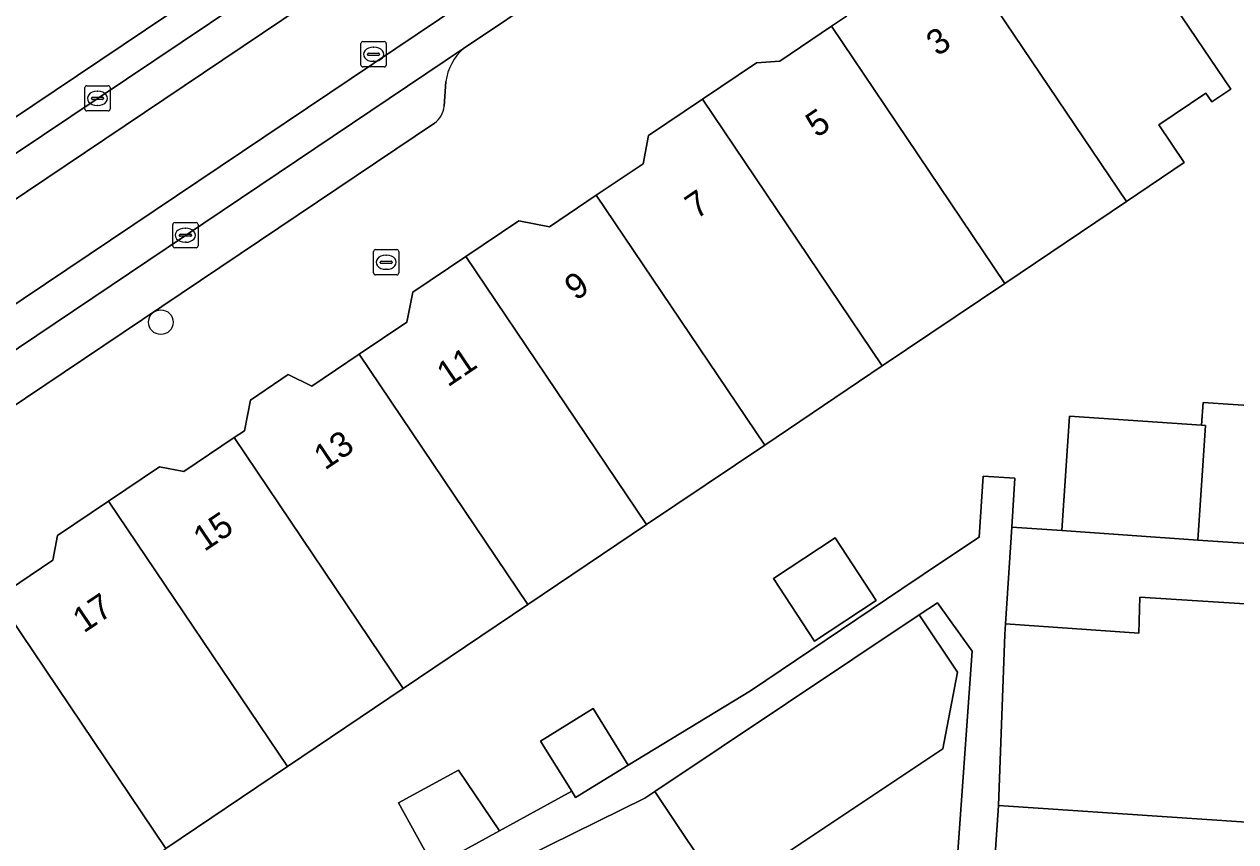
# Model space of a CAD drawing. Extents: x 159960 to 160866, y 382700 to 383354.
# Drawn here: x 160506.14 to 160554.15, y 382879.56 to 382911.98 of the extents above; entities that cross this region are included whole.
import ezdxf

# ---------------------------------------------------------------- set-up
doc = ezdxf.new("R2010")
doc.units = 0
for name, color, linetype in [('IMGEO_Boom', 7, 'Continuous'), ('IMGEO_Brandkraan', 7, 'Continuous'), ('IMGEO_Erf', 7, 'Continuous'), ('IMGEO_Groenvoorziening', 7, 'Continuous'), ('IMGEO_Kolk', 7, 'Continuous'), ('IMGEO_Pand', 7, 'Continuous'), ('IMGEO_Pand_nummerreeks', 7, 'Continuous'), ('IMGEO_Parkeervlak_open', 7, 'Continuous'), ('IMGEO_Rijbaan_lokaal_gesloten', 7, 'Continuous'), ('IMGEO_Rijbaan_lokaal_open', 7, 'Continuous'), ('IMGEO_Rioolput', 7, 'Continuous'), ('IMGEO_Voetpad_open', 7, 'Continuous')]:
    doc.layers.add(name, color=color, linetype=linetype)

msp = doc.modelspace()

# ---------------------------------------------------------------- linework, layer by layer
at = {"layer": 'IMGEO_Boom'}
msp.add_circle((160511.551, 382900.166), 0.489, dxfattribs=at)
at = {"layer": 'IMGEO_Brandkraan'}
for p, q in [((160519.982, 382902.117), (160519.982, 382902.969)), ((160520.057, 382903.043), (160520.909, 382903.043)), ((160520.983, 382902.969), (160520.983, 382902.117)), ((160520.241, 382902.537), (160520.241, 382902.549)), ((160520.679, 382902.5), (160520.281, 382902.5)), ((160520.284, 382902.586), (160520.682, 382902.586)), ((160520.47, 382902.823), (160520.495, 382902.823)), ((160520.725, 382902.549), (160520.725, 382902.537)), ((160520.909, 382902.043), (160520.057, 382902.043)), ((160520.493, 382902.263), (160520.468, 382902.263))]:
    msp.add_line(p, q, dxfattribs=at)
for points in [[(160519.982, 382902.117), (160519.982, 382902.969)], [(160520.057, 382903.043), (160520.909, 382903.043)], [(160520.983, 382902.969), (160520.983, 382902.117)], [(160520.909, 382902.043), (160520.057, 382902.043)]]:
    msp.add_lwpolyline(points, dxfattribs=at)
for centre, radius, start, end in [((160520.059, 382902.967), 0.0765, 91.552, 178.448), ((160520.059, 382902.967), 0.0765, 91.552, 178.448), ((160520.907, 382902.967), 0.0765, 1.552, 88.448), ((160520.907, 382902.967), 0.0765, 1.552, 88.448), ((160520.281, 382902.546), 0.0403, 85.8775, 175.7526), ((160520.278, 382902.536), 0.0366, 178.938, 274.7102), ((160520.682, 382902.543), 0.043, 264.8664, 352.4533), ((160520.686, 382902.548), 0.0386, 1.7309, 96.639), ((160520.059, 382902.119), 0.0765, 181.552, 268.448), ((160520.059, 382902.119), 0.0765, 181.552, 268.448), ((160520.907, 382902.119), 0.0765, 271.552, 358.448), ((160520.907, 382902.119), 0.0765, 271.552, 358.448)]:
    msp.add_arc(centre, radius, start, end, dxfattribs=at)
for centre, major_axis, ratio, start_param, end_param in [((160520.469, 382902.543), (-0.387, 0.002), 0.722429, 4.712389, 7.853982), ((160520.494, 382902.543), (-0.39, 0.002), 0.717154, 1.570796, 4.712389)]:
    msp.add_ellipse(centre, major_axis=major_axis, ratio=ratio, start_param=start_param, end_param=end_param, dxfattribs=at)
at = {"layer": 'IMGEO_Erf'}
for points in [[(160550.68, 382914.26), (160553.953, 382909.402), (160553.209, 382908.901), (160552.97, 382909.255), (160551.1, 382907.995), (160552.112, 382906.493), (160549.823, 382904.951), (160545.006, 382901.706), (160540.146, 382898.432), (160535.484, 382895.292), (160530.802, 382892.138), (160526.103, 382888.972), (160521.162, 382885.644), (160516.566, 382882.547), (160511.744, 382879.299)], [(160522.369, 382878.563), (160520.976, 382881.101), (160523.346, 382882.401), (160524.969, 382879.99), (160527.838, 382881.564), (160526.597, 382883.553), (160528.685, 382884.84), (160530.072, 382882.6), (160534.916, 382885.552), (160540.916, 382889.594), (160542.649, 382890.752), (160543.984, 382891.645), (160544.141, 382894.061), (160545.403, 382893.979), (160545.277, 382892.039), (160547.258, 382891.902), (160547.567, 382896.433), (160552.795, 382896.076), (160552.857, 382896.986), (160558.833, 382896.589)], [(160542.574, 382871.236), (160543.703, 382887.115), (160542.334, 382889.043), (160541.609, 382888.558), (160543.124, 382886.291), (160542.541, 382883.247), (160533.87, 382877.453), (160531.13, 382881.556), (160530.736, 382881.292), (160509.915, 382871.014)]]:
    msp.add_lwpolyline(points, dxfattribs=at)
for points in [[(160535.829, 382890.004), (160538.277, 382891.609), (160539.905, 382889.126), (160537.457, 382887.521)], [(160558.093, 382885.645), (160558.195, 382887.149), (160558.275, 382888.339), (160555.958, 382888.484), (160555.97, 382888.904), (160550.348, 382889.255), (160550.318, 382887.835), (160545.028, 382888.202), (160545.001, 382887.778), (160544.75, 382881.002), (160557.721, 382880.127), (160557.811, 382881.464)]]:
    msp.add_lwpolyline(points, close=True, dxfattribs=at)
at = {"layer": 'IMGEO_Groenvoorziening'}
msp.add_lwpolyline([(160543.966, 382935.075), (160550.712, 382939.643), (160547.503, 382944.374), (160546.683, 382943.866), (160544.984, 382946.283), (160545.775, 382946.922), (160543.226, 382950.68), (160500, 382921.626), (160496.721, 382919.422), (160500, 382914.514), (160503.626, 382909.085), (160504.654, 382907.546), (160527.954, 382923.207)], dxfattribs=at)
at = {"layer": 'IMGEO_Kolk'}
for p, q in [((160508.539, 382908.618), (160508.539, 382909.47)), ((160508.614, 382909.544), (160509.466, 382909.544)), ((160508.841, 382909.087), (160509.239, 382909.087)), ((160509.027, 382909.324), (160509.052, 382909.324)), ((160509.54, 382909.47), (160509.54, 382908.618)), ((160508.798, 382909.038), (160508.798, 382909.05)), ((160509.236, 382909.001), (160508.838, 382909.001)), ((160509.05, 382908.764), (160509.025, 382908.764)), ((160509.282, 382909.05), (160509.282, 382909.038)), ((160509.466, 382908.544), (160508.614, 382908.544)), ((160512.025, 382903.19), (160512.025, 382904.042)), ((160512.1, 382904.116), (160512.952, 382904.116)), ((160512.513, 382903.896), (160512.538, 382903.896)), ((160513.026, 382904.042), (160513.026, 382903.19)), ((160512.284, 382903.61), (160512.284, 382903.622)), ((160512.722, 382903.573), (160512.324, 382903.573)), ((160512.327, 382903.659), (160512.725, 382903.659)), ((160512.536, 382903.336), (160512.511, 382903.336)), ((160512.768, 382903.622), (160512.768, 382903.61)), ((160512.952, 382903.116), (160512.1, 382903.116))]:
    msp.add_line(p, q, dxfattribs=at)
for points in [[(160508.539, 382908.618), (160508.539, 382909.47)], [(160508.614, 382909.544), (160509.466, 382909.544)], [(160509.54, 382909.47), (160509.54, 382908.618)], [(160509.466, 382908.544), (160508.614, 382908.544)], [(160512.025, 382903.19), (160512.025, 382904.042)], [(160512.1, 382904.116), (160512.952, 382904.116)], [(160513.026, 382904.042), (160513.026, 382903.19)], [(160512.952, 382903.116), (160512.1, 382903.116)]]:
    msp.add_lwpolyline(points, dxfattribs=at)
for centre, radius, start, end in [((160508.616, 382909.468), 0.0765, 91.552, 178.448), ((160508.616, 382909.468), 0.0765, 91.552, 178.448), ((160508.838, 382909.047), 0.0403, 85.8775, 175.7526), ((160509.243, 382909.049), 0.0386, 1.7309, 96.639), ((160509.464, 382909.468), 0.0765, 1.552, 88.448), ((160509.464, 382909.468), 0.0765, 1.552, 88.448), ((160508.616, 382908.62), 0.0765, 181.552, 268.448), ((160508.616, 382908.62), 0.0765, 181.552, 268.448), ((160508.835, 382909.037), 0.0366, 178.938, 274.7102), ((160509.239, 382909.044), 0.043, 264.8664, 352.4533), ((160509.464, 382908.62), 0.0765, 271.552, 358.448), ((160509.464, 382908.62), 0.0765, 271.552, 358.448), ((160512.102, 382904.04), 0.0765, 91.552, 178.448), ((160512.102, 382904.04), 0.0765, 91.552, 178.448), ((160512.95, 382904.04), 0.0765, 1.552, 88.448), ((160512.95, 382904.04), 0.0765, 1.552, 88.448), ((160512.324, 382903.619), 0.0403, 85.8775, 175.7526), ((160512.321, 382903.609), 0.0366, 178.938, 274.7102), ((160512.725, 382903.616), 0.043, 264.8664, 352.4533), ((160512.729, 382903.621), 0.0386, 1.7309, 96.639), ((160512.102, 382903.192), 0.0765, 181.552, 268.448), ((160512.102, 382903.192), 0.0765, 181.552, 268.448), ((160512.95, 382903.192), 0.0765, 271.552, 358.448), ((160512.95, 382903.192), 0.0765, 271.552, 358.448)]:
    msp.add_arc(centre, radius, start, end, dxfattribs=at)
for centre, major_axis, ratio, start_param, end_param in [((160509.026, 382909.044), (-0.387, 0.002), 0.722429, 4.712389, 7.853982), ((160509.051, 382909.044), (-0.39, 0.002), 0.717154, 1.570796, 4.712389), ((160512.512, 382903.616), (-0.387, 0.002), 0.722429, 4.712389, 7.853982), ((160512.537, 382903.616), (-0.39, 0.002), 0.717154, 1.570796, 4.712389)]:
    msp.add_ellipse(centre, major_axis=major_axis, ratio=ratio, start_param=start_param, end_param=end_param, dxfattribs=at)
at = {"layer": 'IMGEO_Pand'}
for points in [[(160549.823, 382904.951), (160552.112, 382906.493), (160551.1, 382907.995), (160552.97, 382909.255), (160553.209, 382908.901), (160553.953, 382909.402), (160550.68, 382914.26), (160547.887, 382918.406), (160547.313, 382918.019), (160546.387, 382918.2), (160545.053, 382917.301), (160544.873, 382916.378), (160542.984, 382915.105)], [(160549.823, 382904.951), (160542.984, 382915.105), (160541.368, 382914.016), (160540.309, 382914.223), (160538.922, 382913.289), (160538.73, 382912.302), (160538.138, 382911.903), (160545.006, 382901.706)], [(160540.146, 382898.432), (160545.006, 382901.706), (160538.138, 382911.903), (160536.081, 382910.518), (160535.16, 382910.454), (160533.02, 382909.012)], [(160540.146, 382898.432), (160533.02, 382909.012), (160530.881, 382907.572), (160530.662, 382906.45), (160528.81, 382905.202), (160535.484, 382895.292)], [(160523.637, 382902.776), (160530.802, 382892.138), (160535.484, 382895.292), (160528.81, 382905.202), (160526.958, 382903.954), (160525.739, 382904.192)], [(160523.637, 382902.776), (160521.535, 382901.36), (160521.302, 382900.167), (160519.418, 382898.898), (160526.103, 382888.972), (160530.802, 382892.138)], [(160514.463, 382895.591), (160521.162, 382885.644), (160526.103, 382888.972), (160519.418, 382898.898), (160517.533, 382897.628), (160516.596, 382898.086), (160515.1, 382897.078), (160514.863, 382895.86)], [(160569.847, 382895.857), (160558.833, 382896.589), (160552.857, 382896.986), (160552.795, 382896.076), (160552.96, 382896.065), (160552.651, 382891.528), (160556.037, 382891.294), (160558.466, 382891.163), (160569.48, 382890.432), (160569.593, 382892.102)], [(160552.96, 382896.065), (160552.795, 382896.076), (160547.567, 382896.433), (160547.258, 382891.902), (160552.651, 382891.528)], [(160514.463, 382895.591), (160512.465, 382894.245), (160511.503, 382894.432), (160509.479, 382893.069), (160516.566, 382882.547), (160521.162, 382885.644)], [(160509.479, 382893.069), (160507.455, 382891.705), (160507.265, 382890.73), (160505.05, 382889.238), (160511.744, 382879.299), (160516.566, 382882.547)], [(160558.466, 382891.163), (160556.037, 382891.294), (160552.651, 382891.528), (160547.258, 382891.902), (160545.277, 382892.039), (160545.028, 382888.202), (160550.318, 382887.835), (160550.348, 382889.255), (160555.97, 382888.904), (160555.958, 382888.484), (160558.275, 382888.339)], [(160535.829, 382890.004), (160537.457, 382887.521), (160539.905, 382889.126), (160538.277, 382891.609)], [(160506.908, 382876.042), (160511.744, 382879.299), (160505.05, 382889.238), (160502.834, 382887.745), (160501.72, 382887.963), (160500, 382886.806), (160499.765, 382886.648), (160500, 382886.299)], [(160541.609, 382888.558), (160531.13, 382881.556), (160533.87, 382877.453), (160542.541, 382883.247), (160543.124, 382886.291)], [(160526.597, 382883.553), (160527.838, 382881.564), (160527.991, 382881.318), (160530.072, 382882.6), (160528.685, 382884.84)], [(160523.346, 382882.401), (160520.976, 382881.101), (160522.369, 382878.563), (160524.969, 382879.99)], [(160557.348, 382874.613), (160568.361, 382873.881), (160568.44, 382875.045), (160568.735, 382879.396), (160557.721, 382880.127), (160544.75, 382881.002), (160544.567, 382878.278), (160547.557, 382877.585), (160547.49, 382876.598), (160557.549, 382877.583)]]:
    msp.add_lwpolyline(points, close=True, dxfattribs=at)
at = {"layer": 'IMGEO_Parkeervlak_open'}
for points in [[(160523.548, 382911.023), (160500, 382895.19), (160483.827, 382884.31)], [(160522.777, 382908.73), (160522.846, 382909.714)], [(160487.408, 382884.533), (160500, 382893.001), (160522.393, 382908.059)]]:
    msp.add_lwpolyline(points, dxfattribs=at)
for centre, radius, start, end in [((160524.971, 382909.417), 2.145, 131.5427, 172.0491), ((160521.87, 382908.804), 0.91, 305.0751, 355.3616)]:
    msp.add_arc(centre, radius, start, end, dxfattribs=at)
at = {"layer": 'IMGEO_Rijbaan_lokaal_gesloten'}
for points in [[(160477.885, 382886.287), (160500, 382901.164), (160524.128, 382917.394), (160524.248, 382917.475), (160523.422, 382918.699), (160501.357, 382903.884), (160500, 382902.973), (160480.304, 382889.735), (160477.075, 382887.533)], [(160526.181, 382914.604), (160526.061, 382914.524), (160500, 382897.005), (160479.808, 382883.436), (160480.656, 382882.178), (160483.827, 382884.31), (160500, 382895.19), (160523.548, 382911.023), (160527.021, 382913.358)]]:
    msp.add_lwpolyline(points, close=True, dxfattribs=at)
at = {"layer": 'IMGEO_Rijbaan_lokaal_open'}
msp.add_lwpolyline([(160500, 382901.164), (160477.885, 382886.287), (160479.808, 382883.436), (160500, 382897.005), (160526.061, 382914.524), (160526.181, 382914.604), (160524.248, 382917.475), (160524.128, 382917.394)], close=True, dxfattribs=at)
at = {"layer": 'IMGEO_Rioolput'}
for p, q in [((160519.481, 382910.365), (160519.481, 382911.217)), ((160519.556, 382911.291), (160520.408, 382911.291)), ((160519.969, 382911.071), (160519.994, 382911.071)), ((160520.482, 382911.217), (160520.482, 382910.365)), ((160519.74, 382910.785), (160519.74, 382910.797)), ((160520.178, 382910.748), (160519.78, 382910.748)), ((160519.783, 382910.834), (160520.181, 382910.834)), ((160520.224, 382910.797), (160520.224, 382910.785)), ((160520.408, 382910.291), (160519.556, 382910.291)), ((160519.992, 382910.511), (160519.967, 382910.511))]:
    msp.add_line(p, q, dxfattribs=at)
for points in [[(160519.481, 382910.365), (160519.481, 382911.217)], [(160519.556, 382911.291), (160520.408, 382911.291)], [(160520.482, 382911.217), (160520.482, 382910.365)], [(160520.408, 382910.291), (160519.556, 382910.291)]]:
    msp.add_lwpolyline(points, dxfattribs=at)
for centre, radius, start, end in [((160519.558, 382911.215), 0.0765, 91.552, 178.448), ((160519.558, 382911.215), 0.0765, 91.552, 178.448), ((160520.406, 382911.215), 0.0765, 1.552, 88.448), ((160520.406, 382911.215), 0.0765, 1.552, 88.448), ((160519.78, 382910.794), 0.0403, 85.8775, 175.7526), ((160519.777, 382910.784), 0.0366, 178.938, 274.7102), ((160520.181, 382910.791), 0.043, 264.8664, 352.4533), ((160520.185, 382910.796), 0.0386, 1.7309, 96.639), ((160519.558, 382910.367), 0.0765, 181.552, 268.448), ((160519.558, 382910.367), 0.0765, 181.552, 268.448), ((160520.406, 382910.367), 0.0765, 271.552, 358.448), ((160520.406, 382910.367), 0.0765, 271.552, 358.448)]:
    msp.add_arc(centre, radius, start, end, dxfattribs=at)
for centre, major_axis, ratio, start_param, end_param in [((160519.968, 382910.791), (-0.387, 0.002), 0.722429, 4.712389, 7.853982), ((160519.993, 382910.791), (-0.39, 0.002), 0.717154, 1.570796, 4.712389)]:
    msp.add_ellipse(centre, major_axis=major_axis, ratio=ratio, start_param=start_param, end_param=end_param, dxfattribs=at)
at = {"layer": 'IMGEO_Voetpad_open'}
for points in [[(160527.954, 382923.207), (160504.654, 382907.546), (160503.626, 382909.085), (160502.13, 382908.071), (160500, 382906.637), (160474.811, 382889.677), (160472.772, 382888.331), (160469.445, 382886.045), (160467.44, 382884.688), (160468.445, 382883.188), (160445.597, 382867.827), (160445.107, 382868.54), (160443.538, 382867.502), (160442.031, 382866.486), (160440.445, 382865.416), (160440.949, 382864.662), (160425.07, 382853.944), (160424.571, 382854.695), (160423.073, 382853.686), (160421.869, 382852.868), (160419.321, 382851.159)], [(160501.357, 382903.884), (160523.422, 382918.699), (160525.725, 382920.246), (160528.837, 382922.335)], [(160532.63, 382917.129), (160529.365, 382914.934), (160527.021, 382913.358), (160523.548, 382911.023)], [(160505.05, 382889.238), (160507.265, 382890.73), (160507.455, 382891.705), (160509.479, 382893.069), (160511.503, 382894.432), (160512.465, 382894.245), (160514.463, 382895.591), (160514.863, 382895.86), (160515.1, 382897.078), (160516.596, 382898.086), (160517.533, 382897.628), (160519.418, 382898.898), (160521.302, 382900.167), (160521.535, 382901.36), (160523.637, 382902.776), (160525.739, 382904.192), (160526.958, 382903.954), (160528.81, 382905.202), (160530.662, 382906.45), (160530.881, 382907.572), (160533.02, 382909.012), (160535.16, 382910.454), (160536.081, 382910.518), (160538.138, 382911.903), (160538.73, 382912.302)], [(160522.846, 382909.714), (160522.777, 382908.73)], [(160522.393, 382908.059), (160500, 382893.001), (160487.408, 382884.533)], [(160544.567, 382878.278), (160544.75, 382881.002), (160545.001, 382887.778), (160545.028, 382888.202), (160545.277, 382892.039), (160545.403, 382893.979), (160544.141, 382894.061), (160543.984, 382891.645), (160542.649, 382890.752), (160540.916, 382889.594), (160534.916, 382885.552), (160530.072, 382882.6), (160527.991, 382881.318), (160527.838, 382881.564), (160524.969, 382879.99), (160522.369, 382878.563)], [(160509.915, 382871.014), (160530.736, 382881.292), (160531.13, 382881.556), (160541.609, 382888.558), (160542.334, 382889.043), (160543.703, 382887.115), (160542.574, 382871.236)]]:
    msp.add_lwpolyline(points, dxfattribs=at)
for centre, radius, start, end in [((160524.971, 382909.417), 2.145, 131.5427, 172.0491), ((160521.87, 382908.804), 0.91, 305.0751, 355.3616)]:
    msp.add_arc(centre, radius, start, end, dxfattribs=at)

# ---------------------------------------------------------------- texts
at = {"layer": 'IMGEO_Pand_nummerreeks'}
for s, p in [('3', (160542.329, 382910.687)), ('5', (160537.55, 382907.457)), ('7', (160532.772, 382904.226)), ('9', (160527.994, 382900.995)), ('11', (160522.928, 382897.571)), ('13', (160518.055, 382894.277)), ('15', (160513.277, 382891.046)), ('17', (160508.498, 382887.815))]:
    msp.add_text(s, height=1, rotation=34.0635, dxfattribs=at).set_placement(p)

doc.saveas('drawing.dxf')
